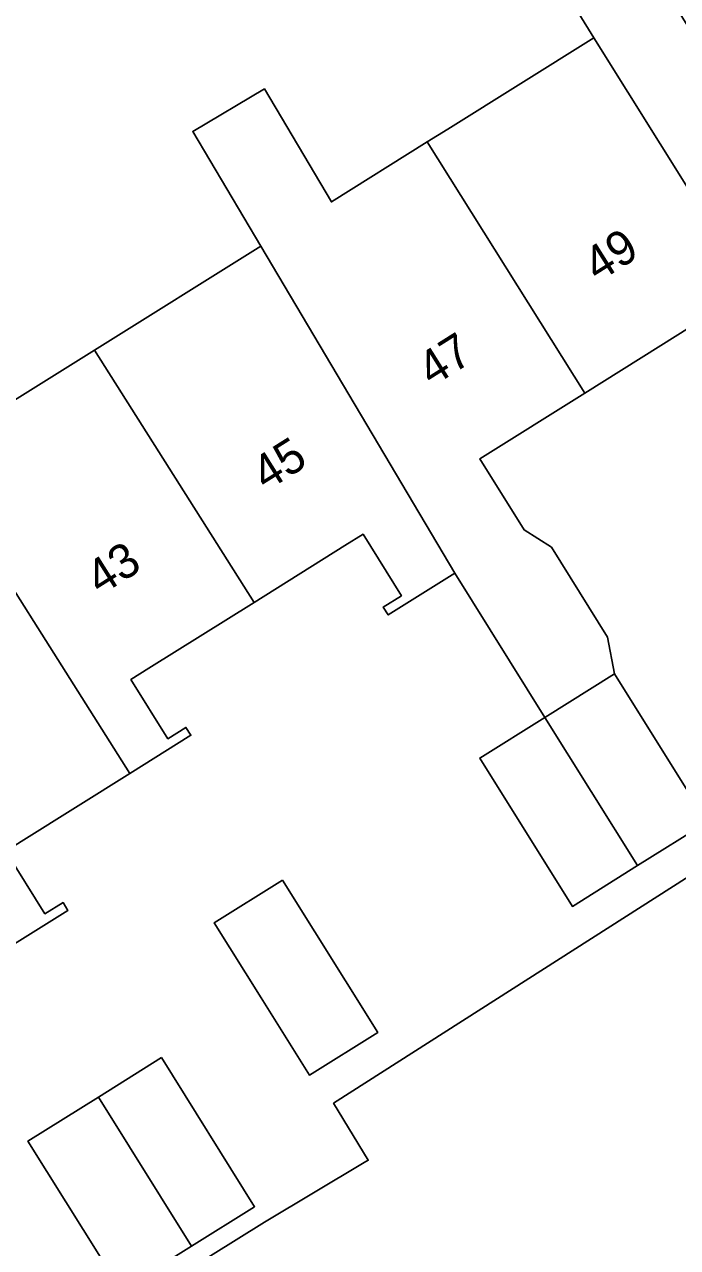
# Model space of a CAD drawing. Extents: x 157767 to 159172, y 387839 to 389425.
# Drawn here: x 158345.52 to 158364.48, y 388199.79 to 388235.29 of the extents above; entities that cross this region are included whole.
import ezdxf

# ---------------------------------------------------------------- set-up
doc = ezdxf.new("R2010")
doc.units = 0
for name, color, linetype in [('IMGEO_Erf', 7, 'Continuous'), ('IMGEO_Pand', 7, 'Continuous'), ('IMGEO_Pand_nummerreeks', 7, 'Continuous'), ('IMGEO_Rijbaan_lokaal_open', 7, 'Continuous'), ('IMGEO_Voetpad_open', 7, 'Continuous')]:
    doc.layers.add(name, color=color, linetype=linetype)

msp = doc.modelspace()

# ---------------------------------------------------------------- linework, layer by layer
at = {"layer": 'IMGEO_Erf'}
for points in [[(158342.715, 388222.816), (158347.548, 388225.838), (158352.38, 388228.86), (158350.405, 388232.188), (158352.485, 388233.422), (158354.431, 388230.143), (158357.213, 388231.882), (158357.816, 388232.259), (158362.055, 388234.91), (158357.958, 388241.555), (158356.025, 388240.346), (158353.821, 388240.912), (158352.633, 388242.812), (158311.985, 388217.662)], [(158364.494, 388226.283), (158361.789, 388224.591), (158358.744, 388222.686), (158360.033, 388220.623), (158360.824, 388220.117), (158362.451, 388217.507), (158362.655, 388216.443), (158365.345, 388212.14), (158363.325, 388210.877), (158361.433, 388209.694), (158358.742, 388213.997), (158360.633, 388215.179), (158358.016, 388219.362), (158356.082, 388218.153), (158355.939, 388218.382), (158356.465, 388218.711), (158355.35, 388220.493), (158354.824, 388220.164), (158352.186, 388218.514), (158349.134, 388216.605), (158348.609, 388216.277), (158349.684, 388214.559), (158350.209, 388214.887), (158350.352, 388214.658), (158348.581, 388213.55), (158345.5, 388211.624)], [(158348.606, 388198.107), (158352.487, 388200.522), (158355.385, 388202.255), (158355.501, 388202.324), (158354.496, 388203.976), (158373.677, 388216.222)], [(158344.976, 388211.296), (158346.113, 388209.477), (158346.638, 388209.805), (158346.781, 388209.576), (158344.993, 388208.458)]]:
    msp.add_lwpolyline(points, dxfattribs=at)
for points in [[(158353.013, 388210.454), (158355.777, 388206.034), (158353.796, 388204.795), (158352.394, 388207.037), (158351.032, 388209.216)], [(158349.497, 388205.302), (158352.203, 388200.974), (158350.367, 388199.826), (158348.327, 388198.55), (158345.621, 388202.878), (158347.67, 388204.159)]]:
    msp.add_lwpolyline(points, close=True, dxfattribs=at)
at = {"layer": 'IMGEO_Pand'}
for points in [[(158362.055, 388234.91), (158357.816, 388232.259), (158357.213, 388231.882), (158361.789, 388224.591), (158364.494, 388226.283), (158365.02, 388226.612), (158366.137, 388224.827), (158365.611, 388224.498), (158365.754, 388224.269), (158366.061, 388224.461), (158367.878, 388225.598)], [(158361.789, 388224.591), (158357.213, 388231.882), (158354.431, 388230.143), (158352.485, 388233.422), (158350.405, 388232.188), (158352.38, 388228.86), (158358.016, 388219.362), (158360.633, 388215.179), (158362.655, 388216.443), (158362.451, 388217.507), (158360.824, 388220.117), (158360.033, 388220.623), (158358.744, 388222.686)], [(158352.186, 388218.514), (158354.824, 388220.164), (158355.35, 388220.493), (158356.465, 388218.711), (158355.939, 388218.382), (158356.082, 388218.153), (158358.016, 388219.362), (158352.38, 388228.86), (158347.548, 388225.838)], [(158352.186, 388218.514), (158347.548, 388225.838), (158342.715, 388222.816), (158348.581, 388213.55), (158350.352, 388214.658), (158350.209, 388214.887), (158349.684, 388214.559), (158348.609, 388216.277), (158349.134, 388216.605)], [(158337.309, 388220.717), (158344.993, 388208.458), (158346.781, 388209.576), (158346.638, 388209.805), (158346.113, 388209.477), (158344.976, 388211.296), (158345.5, 388211.624), (158348.581, 388213.55), (158342.715, 388222.816), (158342.466, 388222.66), (158341.89, 388223.582)], [(158362.655, 388216.443), (158360.633, 388215.179), (158363.325, 388210.877), (158365.345, 388212.14)], [(158363.325, 388210.877), (158360.633, 388215.179), (158358.742, 388213.997), (158361.433, 388209.694)], [(158353.013, 388210.454), (158351.032, 388209.216), (158352.394, 388207.037), (158353.796, 388204.795), (158355.777, 388206.034)], [(158349.497, 388205.302), (158347.67, 388204.159), (158350.367, 388199.826), (158352.203, 388200.974)], [(158350.367, 388199.826), (158347.67, 388204.159), (158345.621, 388202.878), (158348.327, 388198.55)]]:
    msp.add_lwpolyline(points, close=True, dxfattribs=at)
at = {"layer": 'IMGEO_Rijbaan_lokaal_open'}
msp.add_lwpolyline([(158378.07, 388214.12), (158375.84, 388217.622), (158373.677, 388216.222), (158354.496, 388203.976), (158355.501, 388202.324), (158355.385, 388202.255), (158352.487, 388200.522), (158348.606, 388198.107), (158342.746, 388194.533)], dxfattribs=at)
at = {"layer": 'IMGEO_Voetpad_open'}
msp.add_lwpolyline([(158355.646, 388250), (158353.084, 388254.126), (158345.243, 388266.533), (158341.612, 388272.378), (158340.729, 388271.829), (158339.598, 388271.048), (158347.736, 388257.953), (158354.972, 388246.308), (158355.891, 388244.829), (158356.139, 388244.466), (158357.958, 388241.555), (158362.055, 388234.91), (158367.878, 388225.598), (158370.493, 388221.388), (158373.158, 388217.126), (158373.677, 388216.222), (158375.84, 388217.622), (158374.327, 388219.999), (158367.819, 388230.333), (158359.302, 388244.112)], close=True, dxfattribs=at)

# ---------------------------------------------------------------- texts
at = {"layer": 'IMGEO_Pand_nummerreeks'}
for s, rotation, p in [('49', 32.1773, (158362.169, 388227.79)), ('47', 32.1773, (158357.352, 388224.759)), ('45', 32.1752, (158352.536, 388221.729)), ('43', 32.1752, (158347.719, 388218.699))]:
    msp.add_text(s, height=1, rotation=rotation, dxfattribs=at).set_placement(p)

doc.saveas('drawing.dxf')
